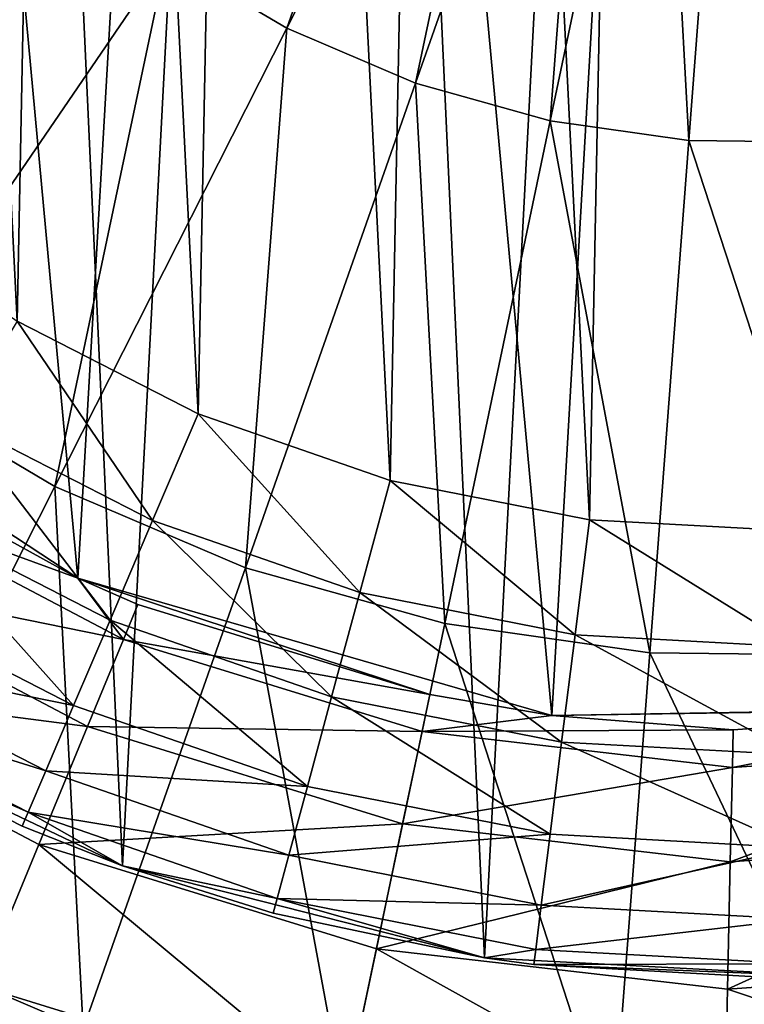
# Model space of a CAD drawing. Header units: millimetres. Extents: x 64 to 3333, y 103 to 3347.
# Tile 183 of 519: x 897.35 to 905.43, y 3167 to 3177.98. Entities that reach past the tile are written whole.
import ezdxf

# ---------------------------------------------------------------- set-up
doc = ezdxf.new("R2010")
doc.units = ezdxf.units.MM
doc.header["$LTSCALE"] = 25.4
doc.layers.get('0').update_dxf_attribs({"true_color": 0xff5454})

# ---------------------------------------------------------------- blocks, each defined once
blk = doc.blocks.new('SPIDER-6785-9743.STL')
at = {"color": 0}
mesh = blk.add_polyface(dxfattribs=at)
corners = [(884.71, 3191.716, 114.71), (885.089, 3183.433, 114.71), (884.492, 3187.556, 114.71), (885.736, 3195.753, 114.71), (886.48, 3179.506, 114.71), (887.529, 3199.513, 114.71), (888.609, 3175.926, 114.71), (890.022, 3202.851, 114.71), (891.397, 3172.83, 114.71), (893.118, 3205.638, 114.71), (894.734, 3170.337, 114.71), (896.698, 3207.768, 114.71), (898.494, 3168.544, 114.71), (900.625, 3209.158, 114.71), (902.532, 3167.518, 114.71), (904.748, 3209.755, 114.71), (906.692, 3167.3, 114.71), (908.908, 3209.537, 114.71), (910.814, 3167.897, 114.71), (912.945, 3208.511, 114.71), (914.741, 3169.288, 114.71), (916.705, 3206.718, 114.71), (918.321, 3171.417, 114.71), (920.043, 3204.225, 114.71), (921.417, 3174.205, 114.71), (922.83, 3201.129, 114.71), (923.91, 3177.542, 114.71), (924.96, 3197.549, 114.71), (925.704, 3181.302, 114.71), (926.35, 3193.622, 114.71), (926.729, 3185.34, 114.71), (926.947, 3189.5, 114.71)]
mesh.append_faces([[corners[k] for k in face] for face in [(0, 1, 2), (30, 29, 31)]], dxfattribs={"vtx0": -1, "color": 0})
mesh.append_faces([[corners[k] for k in face] for face in [(1, 3, 4), (4, 5, 6), (6, 7, 8), (8, 9, 10), (10, 11, 12), (12, 13, 14), (14, 15, 16), (16, 17, 18), (18, 19, 20), (20, 21, 22), (22, 23, 24), (24, 25, 26), (26, 27, 28), (28, 29, 30)]], dxfattribs={"vtx0": -1, "vtx1": -1, "color": 0})
mesh.append_faces([[corners[k] for k in face] for face in [(1, 0, 3), (4, 3, 5), (6, 5, 7), (8, 7, 9), (10, 9, 11), (12, 11, 13), (14, 13, 15), (16, 15, 17), (18, 17, 19), (20, 19, 21), (22, 21, 23), (24, 23, 25), (26, 25, 27), (28, 27, 29)]], dxfattribs={"vtx0": -1, "vtx2": -1, "color": 0})
at = {"color": 7, "true_color": 0xffffff}
mesh = blk.add_polyface(dxfattribs=at)
corners = [(887.787, 3184.107, 124.919), (888.413, 3194.977, 124.919), (887.281, 3189.59, 124.919), (889.886, 3179.018, 124.919), (891.083, 3199.792, 124.919), (893.393, 3174.773, 124.919), (895.053, 3203.606, 124.919), (897.995, 3171.751, 124.919), (899.972, 3206.08, 124.919), (903.283, 3170.219, 124.919), (905.401, 3206.994, 124.919), (908.787, 3170.314, 124.919), (910.858, 3206.268, 124.919), (914.02, 3172.028, 124.919), (915.859, 3203.965, 124.919), (918.514, 3175.208, 124.919), (919.959, 3200.291, 124.919), (921.872, 3179.57, 124.919), (922.793, 3195.571, 124.919), (923.795, 3184.729, 124.919), (924.111, 3190.226, 124.919)]
mesh.append_faces([[corners[k] for k in face] for face in [(0, 1, 2), (18, 19, 20)]], dxfattribs={"vtx0": -1, "color": 7})
mesh.append_faces([[corners[k] for k in face] for face in [(1, 3, 4), (4, 5, 6), (6, 7, 8), (8, 9, 10), (10, 11, 12), (12, 13, 14), (14, 15, 16), (16, 17, 18)]], dxfattribs={"vtx0": -1, "vtx1": -1, "color": 7})
mesh.append_faces([[corners[k] for k in face] for face in [(1, 0, 3), (4, 3, 5), (6, 5, 7), (8, 7, 9), (10, 9, 11), (12, 11, 13), (14, 13, 15), (16, 15, 17), (18, 17, 19)]], dxfattribs={"vtx0": -1, "vtx2": -1, "color": 7})
at = {"color": 0}
mesh = blk.add_polyface(dxfattribs=at)
corners = [(889.761, 3185.463, 179.71), (889.535, 3189.98, 179.71), (889.49, 3187.713, 179.71), (889.894, 3192.219, 179.71), (890.343, 3183.271, 179.71), (890.562, 3194.385, 179.71), (891.224, 3181.183, 179.71), (891.525, 3196.438, 179.71), (892.388, 3179.237, 179.71), (892.764, 3198.336, 179.71), (893.81, 3177.472, 179.71), (894.255, 3200.044, 179.71), (895.465, 3175.922, 179.71), (895.969, 3201.527, 179.71), (897.319, 3174.617, 179.71), (897.873, 3202.758, 179.71), (899.337, 3173.584, 179.71), (899.93, 3203.711, 179.71), (901.479, 3172.841, 179.71), (902.1, 3204.369, 179.71), (903.703, 3172.403, 179.71), (904.34, 3204.719, 179.71), (905.967, 3172.28, 179.71), (906.606, 3204.753, 179.71), (908.226, 3172.472, 179.71), (908.856, 3204.472, 179.71), (910.436, 3172.977, 179.71), (911.044, 3203.88, 179.71), (912.554, 3173.785, 179.71), (913.129, 3202.99, 179.71), (914.54, 3174.879, 179.71), (915.07, 3201.818, 179.71), (916.353, 3176.24, 179.71), (916.829, 3200.387, 179.71), (917.96, 3177.839, 179.71), (918.371, 3198.726, 179.71), (919.328, 3179.647, 179.71), (919.667, 3196.866, 179.71), (920.432, 3181.627, 179.71), (920.692, 3194.844, 179.71), (921.249, 3183.742, 179.71), (921.425, 3192.698, 179.71), (921.764, 3185.95, 179.71), (921.853, 3190.472, 179.71), (921.967, 3188.208, 179.71)]
mesh.append_faces([[corners[k] for k in face] for face in [(0, 1, 2), (43, 42, 44)]], dxfattribs={"vtx0": -1, "color": 0})
mesh.append_faces([[corners[k] for k in face] for face in [(1, 0, 3), (3, 4, 5), (5, 6, 7), (7, 8, 9), (9, 10, 11), (11, 12, 13), (13, 14, 15), (15, 16, 17), (17, 18, 19), (19, 20, 21), (21, 22, 23), (23, 24, 25), (25, 26, 27), (27, 28, 29), (29, 30, 31), (31, 32, 33), (33, 34, 35), (35, 36, 37), (37, 38, 39), (39, 40, 41), (41, 42, 43)]], dxfattribs={"vtx0": -1, "vtx1": -1, "color": 0})
mesh.append_faces([[corners[k] for k in face] for face in [(3, 0, 4), (5, 4, 6), (7, 6, 8), (9, 8, 10), (11, 10, 12), (13, 12, 14), (15, 14, 16), (17, 16, 18), (19, 18, 20), (21, 20, 22), (23, 22, 24), (25, 24, 26), (27, 26, 28), (29, 28, 30), (31, 30, 32), (33, 32, 34), (35, 34, 36), (37, 36, 38), (39, 38, 40), (41, 40, 42)]], dxfattribs={"vtx0": -1, "vtx2": -1, "color": 0})
at = {"color": 7, "true_color": 0xffffff}
mesh = blk.add_polyface(dxfattribs=at)
corners = [(902.326, 3183.565, 14.297), (900.328, 3177.886, 15.426), (898.985, 3178.68, 15.426), (903.003, 3183.164, 14.297)]
mesh.append_faces([[corners[k] for k in face] for face in [(0, 1, 2), (1, 0, 3)]], dxfattribs={"vtx0": -1, "color": 7})
mesh = blk.add_polyface(dxfattribs=at)
corners = [(903.003, 3183.164, 14.297), (901.763, 3177.273, 15.426), (900.328, 3177.886, 15.426), (903.726, 3182.855, 14.297)]
mesh.append_faces([[corners[k] for k in face] for face in [(0, 1, 2), (1, 0, 3)]], dxfattribs={"vtx0": -1, "color": 7})
mesh = blk.add_polyface(dxfattribs=at)
corners = [(903.726, 3182.855, 14.297), (903.266, 3176.853, 15.426), (901.763, 3177.273, 15.426), (904.483, 3182.644, 14.297)]
mesh.append_faces([[corners[k] for k in face] for face in [(0, 1, 2), (1, 0, 3)]], dxfattribs={"vtx0": -1, "color": 7})
mesh = blk.add_polyface(dxfattribs=at)
corners = [(904.483, 3182.644, 14.297), (904.811, 3176.633, 15.426), (903.266, 3176.853, 15.426), (905.262, 3182.533, 14.297)]
mesh.append_faces([[corners[k] for k in face] for face in [(0, 1, 2), (1, 0, 3)]], dxfattribs={"vtx0": -1, "color": 7})
mesh = blk.add_polyface(dxfattribs=at)
corners = [(905.262, 3182.533, 14.297), (906.372, 3176.616, 15.426), (904.811, 3176.633, 15.426), (906.048, 3182.524, 14.297)]
mesh.append_faces([[corners[k] for k in face] for face in [(0, 1, 2), (1, 0, 3)]], dxfattribs={"vtx0": -1, "color": 7})
mesh = blk.add_polyface(dxfattribs=at)
corners = [(896.666, 3180.759, 15.426), (893.934, 3175.377, 17.288), (892.318, 3177.028, 17.288), (897.758, 3179.644, 15.426)]
mesh.append_faces([[corners[k] for k in face] for face in [(0, 1, 2), (1, 0, 3)]], dxfattribs={"vtx0": -1, "color": 7})
mesh = blk.add_polyface(dxfattribs=at)
corners = [(897.758, 3179.644, 15.426), (895.751, 3173.951, 17.288), (893.934, 3175.377, 17.288), (898.985, 3178.68, 15.426)]
mesh.append_faces([[corners[k] for k in face] for face in [(0, 1, 2), (1, 0, 3)]], dxfattribs={"vtx0": -1, "color": 7})
mesh = blk.add_polyface(dxfattribs=at)
corners = [(898.985, 3178.68, 15.426), (897.739, 3172.775, 17.288), (895.751, 3173.951, 17.288), (900.328, 3177.886, 15.426)]
mesh.append_faces([[corners[k] for k in face] for face in [(0, 1, 2), (1, 0, 3)]], dxfattribs={"vtx0": -1, "color": 7})
mesh = blk.add_polyface(dxfattribs=at)
corners = [(900.328, 3177.886, 15.426), (899.864, 3171.868, 17.288), (897.739, 3172.775, 17.288), (901.763, 3177.273, 15.426)]
mesh.append_faces([[corners[k] for k in face] for face in [(0, 1, 2), (1, 0, 3)]], dxfattribs={"vtx0": -1, "color": 7})
mesh = blk.add_polyface(dxfattribs=at)
corners = [(901.763, 3177.273, 15.426), (902.088, 3171.246, 17.288), (899.864, 3171.868, 17.288), (903.266, 3176.853, 15.426)]
mesh.append_faces([[corners[k] for k in face] for face in [(0, 1, 2), (1, 0, 3)]], dxfattribs={"vtx0": -1, "color": 7})
mesh = blk.add_polyface(dxfattribs=at)
corners = [(903.266, 3176.853, 15.426), (904.375, 3170.92, 17.288), (902.088, 3171.246, 17.288), (904.811, 3176.633, 15.426)]
mesh.append_faces([[corners[k] for k in face] for face in [(0, 1, 2), (1, 0, 3)]], dxfattribs={"vtx0": -1, "color": 7})
mesh = blk.add_polyface(dxfattribs=at)
corners = [(904.811, 3176.633, 15.426), (906.685, 3170.895, 17.288), (904.375, 3170.92, 17.288), (906.372, 3176.616, 15.426)]
mesh.append_faces([[corners[k] for k in face] for face in [(0, 1, 2), (1, 0, 3)]], dxfattribs={"vtx0": -1, "color": 7})
mesh = blk.add_polyface(dxfattribs=at)
corners = [(893.393, 3174.773, 124.919), (895.648, 3173.045, 110.691), (897.995, 3171.751, 124.919)]
mesh.append_faces([[corners[k] for k in face] for face in [(0, 1, 2)]], dxfattribs={"color": 7})
at = {"color": 0}
mesh = blk.add_polyface(dxfattribs=at)
corners = [(898.829, 3172.394, 179.54), (897.319, 3174.617, 179.71), (896.65, 3173.51, 179.54), (899.337, 3173.584, 179.71)]
mesh.append_faces([[corners[k] for k in face] for face in [(0, 1, 2), (1, 0, 3)]], dxfattribs={"vtx0": -1, "color": 0})
at = {"color": 7, "true_color": 0xffffff}
mesh = blk.add_polyface(dxfattribs=at)
corners = [(895.751, 3173.951, 17.288), (895.276, 3167.913, 19.854), (892.674, 3169.452, 19.854), (897.739, 3172.775, 17.288)]
mesh.append_faces([[corners[k] for k in face] for face in [(0, 1, 2), (1, 0, 3)]], dxfattribs={"vtx0": -1, "color": 7})
at = {"color": 0}
mesh = blk.add_polyface(dxfattribs=at)
corners = [(901.141, 3171.592, 179.54), (899.337, 3173.584, 179.71), (898.829, 3172.394, 179.54), (901.479, 3172.841, 179.71)]
mesh.append_faces([[corners[k] for k in face] for face in [(0, 1, 2), (1, 0, 3)]], dxfattribs={"vtx0": -1, "color": 0})
mesh = blk.add_polyface(dxfattribs=at)
corners = [(898.355, 3171.285, 179.04), (896.65, 3173.51, 179.54), (896.027, 3172.477, 179.04), (898.829, 3172.394, 179.54)]
mesh.append_faces([[corners[k] for k in face] for face in [(0, 1, 2), (1, 0, 3)]], dxfattribs={"vtx0": -1, "color": 0})
at = {"color": 7, "true_color": 0xffffff}
mesh = blk.add_polyface(dxfattribs=at)
corners = [(895.648, 3173.045, 110.691), (895.419, 3172.692, 108.956), (897.995, 3171.751, 110.691)]
mesh.append_faces([[corners[k] for k in face] for face in [(0, 1, 2)]], dxfattribs={"color": 7})
mesh = blk.add_polyface(dxfattribs=at)
corners = [(897.995, 3171.751, 124.919), (895.648, 3173.045, 110.691), (897.995, 3171.751, 110.691)]
mesh.append_faces([[corners[k] for k in face] for face in [(0, 1, 2)]], dxfattribs={"color": 7})
at = {"color": 0}
mesh = blk.add_polyface(dxfattribs=at)
corners = [(903.543, 3171.119, 179.54), (901.479, 3172.841, 179.71), (901.141, 3171.592, 179.54), (903.703, 3172.403, 179.71)]
mesh.append_faces([[corners[k] for k in face] for face in [(0, 1, 2), (1, 0, 3)]], dxfattribs={"vtx0": -1, "color": 0})
at = {"color": 7, "true_color": 0xffffff}
mesh = blk.add_polyface(dxfattribs=at)
corners = [(898.504, 3171.069, 108.956), (894.845, 3171.81, 106.87), (898.102, 3170.097, 106.87), (895.419, 3172.692, 108.956)]
mesh.append_faces([[corners[k] for k in face] for face in [(0, 1, 2), (1, 0, 3)]], dxfattribs={"vtx0": -1, "color": 7})
mesh = blk.add_polyface(dxfattribs=at)
corners = [(897.739, 3172.775, 17.288), (898.056, 3166.726, 19.854), (895.276, 3167.913, 19.854), (899.864, 3171.868, 17.288)]
mesh.append_faces([[corners[k] for k in face] for face in [(0, 1, 2), (1, 0, 3)]], dxfattribs={"vtx0": -1, "color": 7})
mesh = blk.add_polyface(dxfattribs=at)
corners = [(897.995, 3171.751, 110.691), (895.419, 3172.692, 108.956), (898.504, 3171.069, 108.956)]
mesh.append_faces([[corners[k] for k in face] for face in [(0, 1, 2)]], dxfattribs={"color": 7})
at = {"color": 0}
mesh = blk.add_polyface(dxfattribs=at)
corners = [(897.948, 3170.332, 178.246), (896.027, 3172.477, 179.04), (895.492, 3171.591, 178.246), (898.355, 3171.285, 179.04)]
mesh.append_faces([[corners[k] for k in face] for face in [(0, 1, 2), (1, 0, 3)]], dxfattribs={"vtx0": -1, "color": 0})
mesh = blk.add_polyface(dxfattribs=at)
corners = [(900.826, 3170.427, 179.04), (898.829, 3172.394, 179.54), (898.355, 3171.285, 179.04), (901.141, 3171.592, 179.54)]
mesh.append_faces([[corners[k] for k in face] for face in [(0, 1, 2), (1, 0, 3)]], dxfattribs={"vtx0": -1, "color": 0})
mesh = blk.add_polyface(dxfattribs=at)
corners = [(905.987, 3170.986, 179.54), (903.703, 3172.403, 179.71), (903.543, 3171.119, 179.54), (905.967, 3172.28, 179.71)]
mesh.append_faces([[corners[k] for k in face] for face in [(0, 1, 2), (1, 0, 3)]], dxfattribs={"vtx0": -1, "color": 0})
at = {"color": 7, "true_color": 0xffffff}
mesh = blk.add_polyface(dxfattribs=at)
corners = [(898.102, 3170.097, 106.87), (894.07, 3170.618, 105.177), (897.559, 3168.782, 105.177), (894.845, 3171.81, 106.87)]
mesh.append_faces([[corners[k] for k in face] for face in [(0, 1, 2), (1, 0, 3)]], dxfattribs={"vtx0": -1, "color": 7})
mesh = blk.add_polyface(dxfattribs=at)
corners = [(899.864, 3171.868, 17.288), (900.967, 3165.912, 19.854), (898.056, 3166.726, 19.854), (902.088, 3171.246, 17.288)]
mesh.append_faces([[corners[k] for k in face] for face in [(0, 1, 2), (1, 0, 3)]], dxfattribs={"vtx0": -1, "color": 7})
mesh = blk.add_polyface(dxfattribs=at)
corners = [(897.995, 3171.751, 110.691), (898.504, 3171.069, 108.956), (898.665, 3171.458, 110.691)]
mesh.append_faces([[corners[k] for k in face] for face in [(0, 1, 2)]], dxfattribs={"color": 7})
mesh = blk.add_polyface(dxfattribs=at)
corners = [(897.995, 3171.751, 124.919), (901.921, 3170.453, 110.691), (903.283, 3170.219, 124.919)]
mesh.append_faces([[corners[k] for k in face] for face in [(0, 1, 2)]], dxfattribs={"color": 7})
mesh = blk.add_polyface(dxfattribs=at)
corners = [(897.995, 3171.751, 124.919), (898.665, 3171.458, 110.691), (901.921, 3170.453, 110.691)]
mesh.append_faces([[corners[k] for k in face] for face in [(0, 1, 2)]], dxfattribs={"color": 7})
mesh = blk.add_polyface(dxfattribs=at)
corners = [(897.995, 3171.751, 124.919), (897.995, 3171.751, 110.691), (898.665, 3171.458, 110.691)]
mesh.append_faces([[corners[k] for k in face] for face in [(0, 1, 2)]], dxfattribs={"color": 7})
at = {"color": 0}
mesh = blk.add_polyface(dxfattribs=at)
corners = [(897.948, 3170.332, 178.246), (895.081, 3170.911, 177.21), (897.636, 3169.602, 177.21), (895.492, 3171.591, 178.246)]
mesh.append_faces([[corners[k] for k in face] for face in [(0, 1, 2), (1, 0, 3)]], dxfattribs={"vtx0": -1, "color": 0})
mesh = blk.add_polyface(dxfattribs=at)
corners = [(903.393, 3169.923, 179.04), (901.141, 3171.592, 179.54), (900.826, 3170.427, 179.04), (903.543, 3171.119, 179.54)]
mesh.append_faces([[corners[k] for k in face] for face in [(0, 1, 2), (1, 0, 3)]], dxfattribs={"vtx0": -1, "color": 0})
at = {"color": 7, "true_color": 0xffffff}
mesh = blk.add_polyface(dxfattribs=at)
corners = [(901.921, 3170.453, 110.691), (898.504, 3171.069, 108.956), (901.835, 3170.041, 108.956), (898.665, 3171.458, 110.691)]
mesh.append_faces([[corners[k] for k in face] for face in [(0, 1, 2), (1, 0, 3)]], dxfattribs={"vtx0": -1, "color": 7})
at = {"color": 0}
mesh = blk.add_polyface(dxfattribs=at)
corners = [(900.556, 3169.428, 178.246), (898.355, 3171.285, 179.04), (897.948, 3170.332, 178.246), (900.826, 3170.427, 179.04)]
mesh.append_faces([[corners[k] for k in face] for face in [(0, 1, 2), (1, 0, 3)]], dxfattribs={"vtx0": -1, "color": 0})
at = {"color": 7, "true_color": 0xffffff}
mesh = blk.add_polyface(dxfattribs=at)
corners = [(902.088, 3171.246, 17.288), (903.96, 3165.485, 19.854), (900.967, 3165.912, 19.854), (904.375, 3170.92, 17.288)]
mesh.append_faces([[corners[k] for k in face] for face in [(0, 1, 2), (1, 0, 3)]], dxfattribs={"vtx0": -1, "color": 7})
mesh = blk.add_polyface(dxfattribs=at)
corners = [(901.835, 3170.041, 108.956), (898.102, 3170.097, 106.87), (901.618, 3169.011, 106.87), (898.504, 3171.069, 108.956)]
mesh.append_faces([[corners[k] for k in face] for face in [(0, 1, 2), (1, 0, 3)]], dxfattribs={"vtx0": -1, "color": 7})
at = {"color": 0}
mesh = blk.add_polyface(dxfattribs=at)
corners = [(906.005, 3169.78, 179.04), (903.543, 3171.119, 179.54), (903.393, 3169.923, 179.04), (905.987, 3170.986, 179.54)]
mesh.append_faces([[corners[k] for k in face] for face in [(0, 1, 2), (1, 0, 3)]], dxfattribs={"vtx0": -1, "color": 0})
mesh = blk.add_polyface(dxfattribs=at)
corners = [(897.636, 3169.602, 177.21), (894.823, 3170.483, 176.004), (897.44, 3169.142, 176.004), (895.081, 3170.911, 177.21)]
mesh.append_faces([[corners[k] for k in face] for face in [(0, 1, 2), (1, 0, 3)]], dxfattribs={"vtx0": -1, "color": 0})
at = {"color": 7, "true_color": 0xffffff}
mesh = blk.add_polyface(dxfattribs=at)
corners = [(904.375, 3170.92, 17.288), (906.982, 3165.453, 19.854), (903.96, 3165.485, 19.854), (906.685, 3170.895, 17.288)]
mesh.append_faces([[corners[k] for k in face] for face in [(0, 1, 2), (1, 0, 3)]], dxfattribs={"vtx0": -1, "color": 7})
mesh = blk.add_polyface(dxfattribs=at)
corners = [(896.906, 3167.203, 103.919), (894.07, 3170.618, 105.177), (893.138, 3169.185, 103.919), (897.559, 3168.782, 105.177)]
mesh.append_faces([[corners[k] for k in face] for face in [(0, 1, 2), (1, 0, 3)]], dxfattribs={"vtx0": -1, "color": 7})
at = {"color": 0}
mesh = blk.add_polyface(dxfattribs=at)
corners = [(897.44, 3169.142, 176.004), (894.734, 3170.337, 174.71), (897.373, 3168.986, 174.71), (894.823, 3170.483, 176.004)]
mesh.append_faces([[corners[k] for k in face] for face in [(0, 1, 2), (1, 0, 3)]], dxfattribs={"vtx0": -1, "color": 0})
mesh = blk.add_polyface(dxfattribs=at)
corners = [(903.265, 3168.895, 178.246), (900.826, 3170.427, 179.04), (900.556, 3169.428, 178.246), (903.393, 3169.923, 179.04)]
mesh.append_faces([[corners[k] for k in face] for face in [(0, 1, 2), (1, 0, 3)]], dxfattribs={"vtx0": -1, "color": 0})
at = {"color": 7, "true_color": 0xffffff}
mesh = blk.add_polyface(dxfattribs=at)
corners = [(901.921, 3170.453, 110.691), (901.835, 3170.041, 108.956), (903.283, 3170.219, 110.691)]
mesh.append_faces([[corners[k] for k in face] for face in [(0, 1, 2)]], dxfattribs={"color": 7})
mesh = blk.add_polyface(dxfattribs=at)
corners = [(903.283, 3170.219, 124.919), (901.921, 3170.453, 110.691), (903.283, 3170.219, 110.691)]
mesh.append_faces([[corners[k] for k in face] for face in [(0, 1, 2)]], dxfattribs={"color": 7})
at = {"color": 0}
mesh = blk.add_polyface(dxfattribs=at)
corners = [(894.734, 3170.337, 174.71), (894.734, 3170.337, 114.71), (897.373, 3168.986, 174.71)]
mesh.append_faces([[corners[k] for k in face] for face in [(0, 1, 2)]], dxfattribs={"color": 0})
mesh = blk.add_polyface(dxfattribs=at)
corners = [(897.373, 3168.986, 174.71), (894.734, 3170.337, 114.71), (898.494, 3168.544, 114.71)]
mesh.append_faces([[corners[k] for k in face] for face in [(0, 1, 2)]], dxfattribs={"color": 0})
mesh = blk.add_polyface(dxfattribs=at)
corners = [(900.556, 3169.428, 178.246), (897.636, 3169.602, 177.21), (900.349, 3168.661, 177.21), (897.948, 3170.332, 178.246)]
mesh.append_faces([[corners[k] for k in face] for face in [(0, 1, 2), (1, 0, 3)]], dxfattribs={"vtx0": -1, "color": 0})
at = {"color": 7, "true_color": 0xffffff}
mesh = blk.add_polyface(dxfattribs=at)
corners = [(903.283, 3170.219, 124.919), (908.707, 3170.301, 110.691), (908.787, 3170.314, 124.919)]
mesh.append_faces([[corners[k] for k in face] for face in [(0, 1, 2)]], dxfattribs={"color": 7})
mesh = blk.add_polyface(dxfattribs=at)
corners = [(903.283, 3170.219, 124.919), (905.307, 3170.062, 110.691), (908.707, 3170.301, 110.691)]
mesh.append_faces([[corners[k] for k in face] for face in [(0, 1, 2)]], dxfattribs={"color": 7})
mesh = blk.add_polyface(dxfattribs=at)
corners = [(908.707, 3170.301, 110.691), (905.298, 3169.642, 108.956), (908.775, 3169.886, 108.956), (905.307, 3170.062, 110.691)]
mesh.append_faces([[corners[k] for k in face] for face in [(0, 1, 2), (1, 0, 3)]], dxfattribs={"vtx0": -1, "color": 7})
mesh = blk.add_polyface(dxfattribs=at)
corners = [(903.283, 3170.219, 110.691), (901.835, 3170.041, 108.956), (905.307, 3170.062, 110.691)]
mesh.append_faces([[corners[k] for k in face] for face in [(0, 1, 2)]], dxfattribs={"color": 7})
mesh = blk.add_polyface(dxfattribs=at)
corners = [(903.283, 3170.219, 124.919), (903.283, 3170.219, 110.691), (905.307, 3170.062, 110.691)]
mesh.append_faces([[corners[k] for k in face] for face in [(0, 1, 2)]], dxfattribs={"color": 7})
mesh = blk.add_polyface(dxfattribs=at)
corners = [(901.618, 3169.011, 106.87), (897.559, 3168.782, 105.177), (901.326, 3167.619, 105.177), (898.102, 3170.097, 106.87)]
mesh.append_faces([[corners[k] for k in face] for face in [(0, 1, 2), (1, 0, 3)]], dxfattribs={"vtx0": -1, "color": 7})
mesh = blk.add_polyface(dxfattribs=at)
corners = [(905.307, 3170.062, 110.691), (901.835, 3170.041, 108.956), (905.298, 3169.642, 108.956)]
mesh.append_faces([[corners[k] for k in face] for face in [(0, 1, 2)]], dxfattribs={"color": 7})
mesh = blk.add_polyface(dxfattribs=at)
corners = [(905.298, 3169.642, 108.956), (901.618, 3169.011, 106.87), (905.274, 3168.589, 106.87), (901.835, 3170.041, 108.956)]
mesh.append_faces([[corners[k] for k in face] for face in [(0, 1, 2), (1, 0, 3)]], dxfattribs={"vtx0": -1, "color": 7})
at = {"color": 0}
mesh = blk.add_polyface(dxfattribs=at)
corners = [(906.021, 3168.744, 178.246), (903.393, 3169.923, 179.04), (903.265, 3168.895, 178.246), (906.005, 3169.78, 179.04)]
mesh.append_faces([[corners[k] for k in face] for face in [(0, 1, 2), (1, 0, 3)]], dxfattribs={"vtx0": -1, "color": 0})
at = {"color": 7, "true_color": 0xffffff}
mesh = blk.add_polyface(dxfattribs=at)
corners = [(908.775, 3169.886, 108.956), (905.274, 3168.589, 106.87), (908.946, 3168.847, 106.87), (905.298, 3169.642, 108.956)]
mesh.append_faces([[corners[k] for k in face] for face in [(0, 1, 2), (1, 0, 3)]], dxfattribs={"vtx0": -1, "color": 7})
at = {"color": 0}
mesh = blk.add_polyface(dxfattribs=at)
corners = [(900.349, 3168.661, 177.21), (897.44, 3169.142, 176.004), (900.218, 3168.178, 176.004), (897.636, 3169.602, 177.21)]
mesh.append_faces([[corners[k] for k in face] for face in [(0, 1, 2), (1, 0, 3)]], dxfattribs={"vtx0": -1, "color": 0})
mesh = blk.add_polyface(dxfattribs=at)
corners = [(903.265, 3168.895, 178.246), (900.349, 3168.661, 177.21), (903.166, 3168.106, 177.21), (900.556, 3169.428, 178.246)]
mesh.append_faces([[corners[k] for k in face] for face in [(0, 1, 2), (1, 0, 3)]], dxfattribs={"vtx0": -1, "color": 0})
mesh = blk.add_polyface(dxfattribs=at)
corners = [(897.44, 3169.142, 176.004), (897.373, 3168.986, 174.71), (898.494, 3168.544, 174.71)]
mesh.append_faces([[corners[k] for k in face] for face in [(0, 1, 2)]], dxfattribs={"color": 0})
mesh = blk.add_polyface(dxfattribs=at)
corners = [(897.44, 3169.142, 176.004), (898.494, 3168.544, 174.71), (900.218, 3168.178, 176.004)]
mesh.append_faces([[corners[k] for k in face] for face in [(0, 1, 2)]], dxfattribs={"color": 0})
mesh = blk.add_polyface(dxfattribs=at)
corners = [(897.373, 3168.986, 174.71), (898.494, 3168.544, 114.71), (898.494, 3168.544, 174.71)]
mesh.append_faces([[corners[k] for k in face] for face in [(0, 1, 2)]], dxfattribs={"color": 0})
at = {"color": 7, "true_color": 0xffffff}
mesh = blk.add_polyface(dxfattribs=at)
corners = [(905.274, 3168.589, 106.87), (901.326, 3167.619, 105.177), (905.243, 3167.168, 105.177), (901.618, 3169.011, 106.87)]
mesh.append_faces([[corners[k] for k in face] for face in [(0, 1, 2), (1, 0, 3)]], dxfattribs={"vtx0": -1, "color": 7})
at = {"color": 0}
mesh = blk.add_polyface(dxfattribs=at)
corners = [(906.021, 3168.744, 178.246), (903.166, 3168.106, 177.21), (906.033, 3167.95, 177.21), (903.265, 3168.895, 178.246)]
mesh.append_faces([[corners[k] for k in face] for face in [(0, 1, 2), (1, 0, 3)]], dxfattribs={"vtx0": -1, "color": 0})
at = {"color": 7, "true_color": 0xffffff}
mesh = blk.add_polyface(dxfattribs=at)
corners = [(908.946, 3168.847, 106.87), (905.243, 3167.168, 105.177), (909.176, 3167.444, 105.177), (905.274, 3168.589, 106.87)]
mesh.append_faces([[corners[k] for k in face] for face in [(0, 1, 2), (1, 0, 3)]], dxfattribs={"vtx0": -1, "color": 7})
mesh = blk.add_polyface(dxfattribs=at)
corners = [(900.974, 3165.946, 103.919), (897.559, 3168.782, 105.177), (896.906, 3167.203, 103.919), (901.326, 3167.619, 105.177)]
mesh.append_faces([[corners[k] for k in face] for face in [(0, 1, 2), (1, 0, 3)]], dxfattribs={"vtx0": -1, "color": 7})
at = {"color": 0}
mesh = blk.add_polyface(dxfattribs=at)
corners = [(903.166, 3168.106, 177.21), (900.218, 3168.178, 176.004), (903.104, 3167.611, 176.004), (900.349, 3168.661, 177.21)]
mesh.append_faces([[corners[k] for k in face] for face in [(0, 1, 2), (1, 0, 3)]], dxfattribs={"vtx0": -1, "color": 0})
mesh = blk.add_polyface(dxfattribs=at)
corners = [(898.494, 3168.544, 174.71), (898.494, 3168.544, 114.71), (900.174, 3168.014, 174.71)]
mesh.append_faces([[corners[k] for k in face] for face in [(0, 1, 2)]], dxfattribs={"color": 0})
mesh = blk.add_polyface(dxfattribs=at)
corners = [(900.174, 3168.014, 174.71), (898.494, 3168.544, 114.71), (902.532, 3167.518, 114.71)]
mesh.append_faces([[corners[k] for k in face] for face in [(0, 1, 2)]], dxfattribs={"color": 0})
mesh = blk.add_polyface(dxfattribs=at)
corners = [(900.218, 3168.178, 176.004), (898.494, 3168.544, 174.71), (900.174, 3168.014, 174.71)]
mesh.append_faces([[corners[k] for k in face] for face in [(0, 1, 2)]], dxfattribs={"color": 0})
mesh = blk.add_polyface(dxfattribs=at)
corners = [(900.218, 3168.178, 176.004), (900.174, 3168.014, 174.71), (902.532, 3167.518, 174.71)]
mesh.append_faces([[corners[k] for k in face] for face in [(0, 1, 2)]], dxfattribs={"color": 0})
mesh = blk.add_polyface(dxfattribs=at)
corners = [(900.218, 3168.178, 176.004), (902.532, 3167.518, 174.71), (903.104, 3167.611, 176.004)]
mesh.append_faces([[corners[k] for k in face] for face in [(0, 1, 2)]], dxfattribs={"color": 0})
mesh = blk.add_polyface(dxfattribs=at)
corners = [(906.033, 3167.95, 177.21), (903.104, 3167.611, 176.004), (906.04, 3167.45, 176.004), (903.166, 3168.106, 177.21)]
mesh.append_faces([[corners[k] for k in face] for face in [(0, 1, 2), (1, 0, 3)]], dxfattribs={"vtx0": -1, "color": 0})
mesh = blk.add_polyface(dxfattribs=at)
corners = [(900.174, 3168.014, 174.71), (902.532, 3167.518, 114.71), (902.532, 3167.518, 174.71)]
mesh.append_faces([[corners[k] for k in face] for face in [(0, 1, 2)]], dxfattribs={"color": 0})
at = {"color": 7, "true_color": 0xffffff}
mesh = blk.add_polyface(dxfattribs=at)
corners = [(895.276, 3167.913, 19.854), (896.369, 3161.928, 23.083), (892.977, 3163.376, 23.083), (898.056, 3166.726, 19.854)]
mesh.append_faces([[corners[k] for k in face] for face in [(0, 1, 2), (1, 0, 3)]], dxfattribs={"vtx0": -1, "color": 7})
mesh = blk.add_polyface(dxfattribs=at)
corners = [(905.205, 3165.459, 103.919), (901.326, 3167.619, 105.177), (900.974, 3165.946, 103.919), (905.243, 3167.168, 105.177)]
mesh.append_faces([[corners[k] for k in face] for face in [(0, 1, 2), (1, 0, 3)]], dxfattribs={"vtx0": -1, "color": 7})
at = {"color": 0}
mesh = blk.add_polyface(dxfattribs=at)
corners = [(903.104, 3167.611, 176.004), (902.532, 3167.518, 174.71), (903.083, 3167.442, 174.71)]
mesh.append_faces([[corners[k] for k in face] for face in [(0, 1, 2)]], dxfattribs={"color": 0})
mesh = blk.add_polyface(dxfattribs=at)
corners = [(906.04, 3167.45, 176.004), (903.083, 3167.442, 174.71), (906.043, 3167.28, 174.71), (903.104, 3167.611, 176.004)]
mesh.append_faces([[corners[k] for k in face] for face in [(0, 1, 2), (1, 0, 3)]], dxfattribs={"vtx0": -1, "color": 0})
mesh = blk.add_polyface(dxfattribs=at)
corners = [(902.532, 3167.518, 174.71), (902.532, 3167.518, 114.71), (903.083, 3167.442, 174.71)]
mesh.append_faces([[corners[k] for k in face] for face in [(0, 1, 2)]], dxfattribs={"color": 0})
mesh = blk.add_polyface(dxfattribs=at)
corners = [(903.083, 3167.442, 174.71), (902.532, 3167.518, 114.71), (906.692, 3167.3, 114.71)]
mesh.append_faces([[corners[k] for k in face] for face in [(0, 1, 2)]], dxfattribs={"color": 0})
mesh = blk.add_polyface(dxfattribs=at)
corners = [(903.083, 3167.442, 174.71), (906.692, 3167.3, 114.71), (906.043, 3167.28, 174.71)]
mesh.append_faces([[corners[k] for k in face] for face in [(0, 1, 2)]], dxfattribs={"color": 0})
at = {"color": 7, "true_color": 0xffffff}
mesh = blk.add_polyface(dxfattribs=at)
corners = [(909.452, 3165.757, 103.919), (905.243, 3167.168, 105.177), (905.205, 3165.459, 103.919), (909.176, 3167.444, 105.177)]
mesh.append_faces([[corners[k] for k in face] for face in [(0, 1, 2), (1, 0, 3)]], dxfattribs={"vtx0": -1, "color": 7})
mesh = blk.add_polyface(dxfattribs=at)
corners = [(900.974, 3165.946, 103.919), (896.906, 3167.203, 103.919), (896.38, 3161.958, 100.694)]
mesh.append_faces([[corners[k] for k in face] for face in [(0, 1, 2)]], dxfattribs={"color": 7})

msp = doc.modelspace()

# ---------------------------------------------------------------- block references
at = {"color": 250, "true_color": 0x262626}
msp.add_blockref('SPIDER-6785-9743.STL', (0, 0), dxfattribs=at)

doc.saveas('drawing.dxf')
